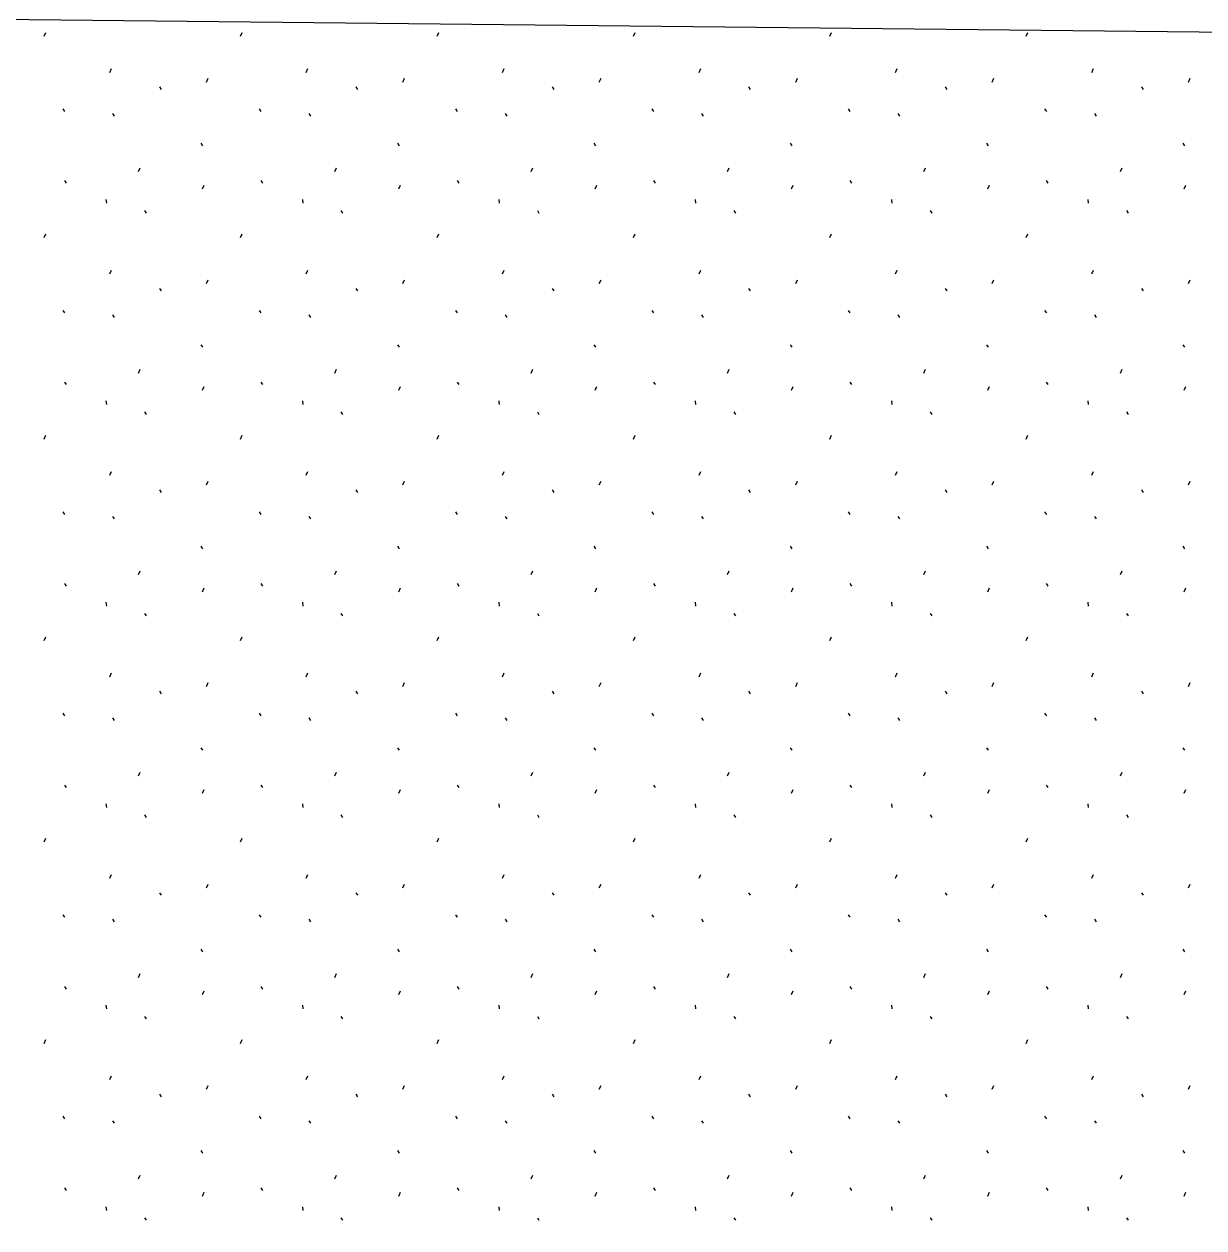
# Model space of a CAD drawing. Extents: x 419396 to 421519, y 4453567 to 4456767.
# Drawn here: x 420807.5 to 420857.3, y 4455647.3 to 4455698.1 of the extents above; entities that cross this region are included whole.
import ezdxf

# ---------------------------------------------------------------- set-up
doc = ezdxf.new("R2010")
doc.units = 0
doc.layers.add('Level 41', color=7, linetype='Continuous')
doc.layers.add('Y_Lejant', color=7, linetype='Continuous')

msp = doc.modelspace()

# ---------------------------------------------------------------- linework, layer by layer
at = {"layer": 'Level 41'}
for p, q in [((420808.325, 4455697.621), (420808.397, 4455697.781)), ((420816.618, 4455697.621), (420816.69, 4455697.781)), ((420824.911, 4455697.621), (420824.983, 4455697.781)), ((420833.204, 4455697.621), (420833.276, 4455697.781)), ((420841.497, 4455697.621), (420841.569, 4455697.781)), ((420849.79, 4455697.621), (420849.862, 4455697.781)), ((420811.097, 4455696.091), (420811.167, 4455696.251)), ((420819.39, 4455696.091), (420819.46, 4455696.251)), ((420827.683, 4455696.091), (420827.753, 4455696.251)), ((420835.976, 4455696.091), (420836.046, 4455696.251)), ((420844.269, 4455696.091), (420844.339, 4455696.251)), ((420852.562, 4455696.091), (420852.632, 4455696.251)), ((420813.192, 4455695.475), (420813.263, 4455695.369)), ((420815.18, 4455695.683), (420815.251, 4455695.843)), ((420821.485, 4455695.475), (420821.556, 4455695.369)), ((420823.473, 4455695.683), (420823.544, 4455695.843)), ((420829.778, 4455695.475), (420829.849, 4455695.369)), ((420831.766, 4455695.683), (420831.837, 4455695.843)), ((420838.071, 4455695.475), (420838.142, 4455695.369)), ((420840.059, 4455695.683), (420840.13, 4455695.843)), ((420846.364, 4455695.475), (420846.435, 4455695.369)), ((420848.352, 4455695.683), (420848.423, 4455695.843)), ((420854.657, 4455695.475), (420854.728, 4455695.369)), ((420856.645, 4455695.683), (420856.716, 4455695.843)), ((420809.107, 4455694.546), (420809.178, 4455694.439)), ((420817.4, 4455694.546), (420817.471, 4455694.439)), ((420825.693, 4455694.546), (420825.764, 4455694.439)), ((420833.986, 4455694.546), (420834.057, 4455694.439)), ((420842.279, 4455694.546), (420842.35, 4455694.439)), ((420850.572, 4455694.546), (420850.643, 4455694.439)), ((420811.206, 4455694.354), (420811.277, 4455694.247)), ((420819.499, 4455694.354), (420819.57, 4455694.247)), ((420827.792, 4455694.354), (420827.863, 4455694.247)), ((420836.085, 4455694.354), (420836.156, 4455694.247)), ((420844.378, 4455694.354), (420844.449, 4455694.247)), ((420852.671, 4455694.354), (420852.742, 4455694.247)), ((420814.944, 4455693.093), (420815.015, 4455692.986)), ((420823.237, 4455693.093), (420823.308, 4455692.986)), ((420831.53, 4455693.093), (420831.601, 4455692.986)), ((420839.823, 4455693.093), (420839.894, 4455692.986)), ((420848.116, 4455693.093), (420848.187, 4455692.986)), ((420856.409, 4455693.093), (420856.48, 4455692.986)), ((420812.303, 4455691.9), (420812.374, 4455692.059)), ((420820.596, 4455691.9), (420820.667, 4455692.059)), ((420828.889, 4455691.9), (420828.96, 4455692.059)), ((420837.182, 4455691.9), (420837.253, 4455692.059)), ((420845.475, 4455691.9), (420845.546, 4455692.059)), ((420853.768, 4455691.9), (420853.839, 4455692.059)), ((420809.174, 4455691.516), (420809.245, 4455691.409)), ((420817.467, 4455691.516), (420817.538, 4455691.409)), ((420825.76, 4455691.516), (420825.831, 4455691.409)), ((420834.053, 4455691.516), (420834.124, 4455691.409)), ((420842.346, 4455691.516), (420842.417, 4455691.409)), ((420850.639, 4455691.516), (420850.71, 4455691.409)), ((420815.002, 4455691.171), (420815.074, 4455691.331)), ((420823.295, 4455691.171), (420823.367, 4455691.331)), ((420831.588, 4455691.171), (420831.66, 4455691.331)), ((420839.881, 4455691.171), (420839.953, 4455691.331)), ((420848.174, 4455691.171), (420848.246, 4455691.331)), ((420856.467, 4455691.171), (420856.539, 4455691.331)), ((420810.932, 4455690.725), (420810.95, 4455690.565)), ((420819.225, 4455690.725), (420819.243, 4455690.565)), ((420827.518, 4455690.725), (420827.536, 4455690.565)), ((420835.811, 4455690.725), (420835.829, 4455690.565)), ((420844.104, 4455690.725), (420844.122, 4455690.565)), ((420852.397, 4455690.725), (420852.415, 4455690.565)), ((420812.562, 4455690.255), (420812.632, 4455690.148)), ((420820.855, 4455690.255), (420820.925, 4455690.148)), ((420829.148, 4455690.255), (420829.218, 4455690.148)), ((420837.441, 4455690.255), (420837.511, 4455690.148)), ((420845.734, 4455690.255), (420845.804, 4455690.148)), ((420854.027, 4455690.255), (420854.097, 4455690.148)), ((420808.325, 4455689.111), (420808.397, 4455689.271)), ((420816.618, 4455689.111), (420816.69, 4455689.271)), ((420824.911, 4455689.111), (420824.983, 4455689.271)), ((420833.204, 4455689.111), (420833.276, 4455689.271)), ((420841.497, 4455689.111), (420841.569, 4455689.271)), ((420849.79, 4455689.111), (420849.862, 4455689.271)), ((420811.097, 4455687.581), (420811.167, 4455687.741)), ((420815.18, 4455687.173), (420815.251, 4455687.333)), ((420819.39, 4455687.581), (420819.46, 4455687.741)), ((420823.473, 4455687.173), (420823.544, 4455687.333)), ((420827.683, 4455687.581), (420827.753, 4455687.741)), ((420831.766, 4455687.173), (420831.837, 4455687.333)), ((420835.976, 4455687.581), (420836.046, 4455687.741)), ((420840.059, 4455687.173), (420840.13, 4455687.333)), ((420844.269, 4455687.581), (420844.339, 4455687.741)), ((420848.352, 4455687.173), (420848.423, 4455687.333)), ((420852.562, 4455687.581), (420852.632, 4455687.741)), ((420856.645, 4455687.173), (420856.716, 4455687.333)), ((420813.192, 4455686.965), (420813.263, 4455686.859)), ((420821.485, 4455686.965), (420821.556, 4455686.859)), ((420829.778, 4455686.965), (420829.849, 4455686.859)), ((420838.071, 4455686.965), (420838.142, 4455686.859)), ((420846.364, 4455686.965), (420846.435, 4455686.859)), ((420854.657, 4455686.965), (420854.728, 4455686.859)), ((420809.107, 4455686.036), (420809.178, 4455685.929)), ((420811.206, 4455685.844), (420811.277, 4455685.737)), ((420817.4, 4455686.036), (420817.471, 4455685.929)), ((420819.499, 4455685.844), (420819.57, 4455685.737)), ((420825.693, 4455686.036), (420825.764, 4455685.929)), ((420827.792, 4455685.844), (420827.863, 4455685.737)), ((420833.986, 4455686.036), (420834.057, 4455685.929)), ((420836.085, 4455685.844), (420836.156, 4455685.737)), ((420842.279, 4455686.036), (420842.35, 4455685.929)), ((420844.378, 4455685.844), (420844.449, 4455685.737)), ((420850.572, 4455686.036), (420850.643, 4455685.929)), ((420852.671, 4455685.844), (420852.742, 4455685.737)), ((420814.944, 4455684.583), (420815.015, 4455684.476)), ((420823.237, 4455684.583), (420823.308, 4455684.476)), ((420831.53, 4455684.583), (420831.601, 4455684.476)), ((420839.823, 4455684.583), (420839.894, 4455684.476)), ((420848.116, 4455684.583), (420848.187, 4455684.476)), ((420856.409, 4455684.583), (420856.48, 4455684.476)), ((420812.303, 4455683.39), (420812.374, 4455683.549)), ((420820.596, 4455683.39), (420820.667, 4455683.549)), ((420828.889, 4455683.39), (420828.96, 4455683.549)), ((420837.182, 4455683.39), (420837.253, 4455683.549)), ((420845.475, 4455683.39), (420845.546, 4455683.549)), ((420853.768, 4455683.39), (420853.839, 4455683.549)), ((420809.174, 4455683.006), (420809.245, 4455682.899)), ((420815.002, 4455682.661), (420815.074, 4455682.821)), ((420817.467, 4455683.006), (420817.538, 4455682.899)), ((420823.295, 4455682.661), (420823.367, 4455682.821)), ((420825.76, 4455683.006), (420825.831, 4455682.899)), ((420831.588, 4455682.661), (420831.66, 4455682.821)), ((420834.053, 4455683.006), (420834.124, 4455682.899)), ((420839.881, 4455682.661), (420839.953, 4455682.821)), ((420842.346, 4455683.006), (420842.417, 4455682.899)), ((420848.174, 4455682.661), (420848.246, 4455682.821)), ((420850.639, 4455683.006), (420850.71, 4455682.899)), ((420856.467, 4455682.661), (420856.539, 4455682.821)), ((420810.932, 4455682.215), (420810.95, 4455682.055)), ((420819.225, 4455682.215), (420819.243, 4455682.055)), ((420827.518, 4455682.215), (420827.536, 4455682.055)), ((420835.811, 4455682.215), (420835.829, 4455682.055)), ((420844.104, 4455682.215), (420844.122, 4455682.055)), ((420852.397, 4455682.215), (420852.415, 4455682.055)), ((420812.562, 4455681.745), (420812.632, 4455681.638)), ((420820.855, 4455681.745), (420820.925, 4455681.638)), ((420829.148, 4455681.745), (420829.218, 4455681.638)), ((420837.441, 4455681.745), (420837.511, 4455681.638)), ((420845.734, 4455681.745), (420845.804, 4455681.638)), ((420854.027, 4455681.745), (420854.097, 4455681.638)), ((420808.325, 4455680.601), (420808.397, 4455680.761)), ((420816.618, 4455680.601), (420816.69, 4455680.761)), ((420824.911, 4455680.601), (420824.983, 4455680.761)), ((420833.204, 4455680.601), (420833.276, 4455680.761)), ((420841.497, 4455680.601), (420841.569, 4455680.761)), ((420849.79, 4455680.601), (420849.862, 4455680.761)), ((420811.097, 4455679.071), (420811.167, 4455679.231)), ((420819.39, 4455679.071), (420819.46, 4455679.231)), ((420827.683, 4455679.071), (420827.753, 4455679.231)), ((420835.976, 4455679.071), (420836.046, 4455679.231)), ((420844.269, 4455679.071), (420844.339, 4455679.231)), ((420852.562, 4455679.071), (420852.632, 4455679.231)), ((420815.18, 4455678.663), (420815.251, 4455678.823)), ((420823.473, 4455678.663), (420823.544, 4455678.823)), ((420831.766, 4455678.663), (420831.837, 4455678.823)), ((420840.059, 4455678.663), (420840.13, 4455678.823)), ((420848.352, 4455678.663), (420848.423, 4455678.823)), ((420856.645, 4455678.663), (420856.716, 4455678.823)), ((420813.192, 4455678.455), (420813.263, 4455678.349)), ((420821.485, 4455678.455), (420821.556, 4455678.349)), ((420829.778, 4455678.455), (420829.849, 4455678.349)), ((420838.071, 4455678.455), (420838.142, 4455678.349)), ((420846.364, 4455678.455), (420846.435, 4455678.349)), ((420854.657, 4455678.455), (420854.728, 4455678.349)), ((420809.107, 4455677.526), (420809.178, 4455677.419)), ((420811.206, 4455677.334), (420811.277, 4455677.227)), ((420817.4, 4455677.526), (420817.471, 4455677.419)), ((420819.499, 4455677.334), (420819.57, 4455677.227)), ((420825.693, 4455677.526), (420825.764, 4455677.419)), ((420827.792, 4455677.334), (420827.863, 4455677.227)), ((420833.986, 4455677.526), (420834.057, 4455677.419)), ((420836.085, 4455677.334), (420836.156, 4455677.227)), ((420842.279, 4455677.526), (420842.35, 4455677.419)), ((420844.378, 4455677.334), (420844.449, 4455677.227)), ((420850.572, 4455677.526), (420850.643, 4455677.419)), ((420852.671, 4455677.334), (420852.742, 4455677.227)), ((420814.944, 4455676.073), (420815.015, 4455675.966)), ((420823.237, 4455676.073), (420823.308, 4455675.966)), ((420831.53, 4455676.073), (420831.601, 4455675.966)), ((420839.823, 4455676.073), (420839.894, 4455675.966)), ((420848.116, 4455676.073), (420848.187, 4455675.966)), ((420856.409, 4455676.073), (420856.48, 4455675.966)), ((420812.303, 4455674.88), (420812.374, 4455675.039)), ((420820.596, 4455674.88), (420820.667, 4455675.039)), ((420828.889, 4455674.88), (420828.96, 4455675.039)), ((420837.182, 4455674.88), (420837.253, 4455675.039)), ((420845.475, 4455674.88), (420845.546, 4455675.039)), ((420853.768, 4455674.88), (420853.839, 4455675.039)), ((420809.174, 4455674.496), (420809.245, 4455674.389)), ((420815.002, 4455674.151), (420815.074, 4455674.311)), ((420817.467, 4455674.496), (420817.538, 4455674.389)), ((420823.295, 4455674.151), (420823.367, 4455674.311)), ((420825.76, 4455674.496), (420825.831, 4455674.389)), ((420831.588, 4455674.151), (420831.66, 4455674.311)), ((420834.053, 4455674.496), (420834.124, 4455674.389)), ((420839.881, 4455674.151), (420839.953, 4455674.311)), ((420842.346, 4455674.496), (420842.417, 4455674.389)), ((420848.174, 4455674.151), (420848.246, 4455674.311)), ((420850.639, 4455674.496), (420850.71, 4455674.389)), ((420856.467, 4455674.151), (420856.539, 4455674.311)), ((420810.932, 4455673.705), (420810.95, 4455673.545)), ((420819.225, 4455673.705), (420819.243, 4455673.545)), ((420827.518, 4455673.705), (420827.536, 4455673.545)), ((420835.811, 4455673.705), (420835.829, 4455673.545)), ((420844.104, 4455673.705), (420844.122, 4455673.545)), ((420852.397, 4455673.705), (420852.415, 4455673.545)), ((420812.562, 4455673.235), (420812.632, 4455673.128)), ((420820.855, 4455673.235), (420820.925, 4455673.128)), ((420829.148, 4455673.235), (420829.218, 4455673.128)), ((420837.441, 4455673.235), (420837.511, 4455673.128)), ((420845.734, 4455673.235), (420845.804, 4455673.128)), ((420854.027, 4455673.235), (420854.097, 4455673.128)), ((420808.325, 4455672.091), (420808.397, 4455672.251)), ((420816.618, 4455672.091), (420816.69, 4455672.251)), ((420824.911, 4455672.091), (420824.983, 4455672.251)), ((420833.204, 4455672.091), (420833.276, 4455672.251)), ((420841.497, 4455672.091), (420841.569, 4455672.251)), ((420849.79, 4455672.091), (420849.862, 4455672.251)), ((420811.097, 4455670.561), (420811.167, 4455670.721)), ((420819.39, 4455670.561), (420819.46, 4455670.721)), ((420827.683, 4455670.561), (420827.753, 4455670.721)), ((420835.976, 4455670.561), (420836.046, 4455670.721)), ((420844.269, 4455670.561), (420844.339, 4455670.721)), ((420852.562, 4455670.561), (420852.632, 4455670.721)), ((420815.18, 4455670.153), (420815.251, 4455670.313)), ((420823.473, 4455670.153), (420823.544, 4455670.313)), ((420831.766, 4455670.153), (420831.837, 4455670.313)), ((420840.059, 4455670.153), (420840.13, 4455670.313)), ((420848.352, 4455670.153), (420848.423, 4455670.313)), ((420856.645, 4455670.153), (420856.716, 4455670.313)), ((420813.192, 4455669.945), (420813.263, 4455669.839)), ((420821.485, 4455669.945), (420821.556, 4455669.839)), ((420829.778, 4455669.945), (420829.849, 4455669.839)), ((420838.071, 4455669.945), (420838.142, 4455669.839)), ((420846.364, 4455669.945), (420846.435, 4455669.839)), ((420854.657, 4455669.945), (420854.728, 4455669.839)), ((420809.107, 4455669.016), (420809.178, 4455668.909)), ((420817.4, 4455669.016), (420817.471, 4455668.909)), ((420825.693, 4455669.016), (420825.764, 4455668.909)), ((420833.986, 4455669.016), (420834.057, 4455668.909)), ((420842.279, 4455669.016), (420842.35, 4455668.909)), ((420850.572, 4455669.016), (420850.643, 4455668.909)), ((420811.206, 4455668.824), (420811.277, 4455668.717)), ((420819.499, 4455668.824), (420819.57, 4455668.717)), ((420827.792, 4455668.824), (420827.863, 4455668.717)), ((420836.085, 4455668.824), (420836.156, 4455668.717)), ((420844.378, 4455668.824), (420844.449, 4455668.717)), ((420852.671, 4455668.824), (420852.742, 4455668.717)), ((420814.944, 4455667.563), (420815.015, 4455667.456)), ((420823.237, 4455667.563), (420823.308, 4455667.456)), ((420831.53, 4455667.563), (420831.601, 4455667.456)), ((420839.823, 4455667.563), (420839.894, 4455667.456)), ((420848.116, 4455667.563), (420848.187, 4455667.456)), ((420856.409, 4455667.563), (420856.48, 4455667.456)), ((420812.303, 4455666.37), (420812.374, 4455666.529)), ((420820.596, 4455666.37), (420820.667, 4455666.529)), ((420828.889, 4455666.37), (420828.96, 4455666.529)), ((420837.182, 4455666.37), (420837.253, 4455666.529)), ((420845.475, 4455666.37), (420845.546, 4455666.529)), ((420853.768, 4455666.37), (420853.839, 4455666.529)), ((420809.174, 4455665.986), (420809.245, 4455665.879)), ((420817.467, 4455665.986), (420817.538, 4455665.879)), ((420825.76, 4455665.986), (420825.831, 4455665.879)), ((420834.053, 4455665.986), (420834.124, 4455665.879)), ((420842.346, 4455665.986), (420842.417, 4455665.879)), ((420850.639, 4455665.986), (420850.71, 4455665.879)), ((420815.002, 4455665.641), (420815.074, 4455665.801)), ((420823.295, 4455665.641), (420823.367, 4455665.801)), ((420831.588, 4455665.641), (420831.66, 4455665.801)), ((420839.881, 4455665.641), (420839.953, 4455665.801)), ((420848.174, 4455665.641), (420848.246, 4455665.801)), ((420856.467, 4455665.641), (420856.539, 4455665.801)), ((420810.932, 4455665.195), (420810.95, 4455665.035)), ((420819.225, 4455665.195), (420819.243, 4455665.035)), ((420827.518, 4455665.195), (420827.536, 4455665.035)), ((420835.811, 4455665.195), (420835.829, 4455665.035)), ((420844.104, 4455665.195), (420844.122, 4455665.035)), ((420852.397, 4455665.195), (420852.415, 4455665.035)), ((420812.562, 4455664.725), (420812.632, 4455664.618)), ((420820.855, 4455664.725), (420820.925, 4455664.618)), ((420829.148, 4455664.725), (420829.218, 4455664.618)), ((420837.441, 4455664.725), (420837.511, 4455664.618)), ((420845.734, 4455664.725), (420845.804, 4455664.618)), ((420854.027, 4455664.725), (420854.097, 4455664.618)), ((420808.325, 4455663.581), (420808.397, 4455663.741)), ((420816.618, 4455663.581), (420816.69, 4455663.741)), ((420824.911, 4455663.581), (420824.983, 4455663.741)), ((420833.204, 4455663.581), (420833.276, 4455663.741)), ((420841.497, 4455663.581), (420841.569, 4455663.741)), ((420849.79, 4455663.581), (420849.862, 4455663.741)), ((420811.097, 4455662.051), (420811.167, 4455662.211)), ((420819.39, 4455662.051), (420819.46, 4455662.211)), ((420827.683, 4455662.051), (420827.753, 4455662.211)), ((420835.976, 4455662.051), (420836.046, 4455662.211)), ((420844.269, 4455662.051), (420844.339, 4455662.211)), ((420852.562, 4455662.051), (420852.632, 4455662.211)), ((420813.192, 4455661.435), (420813.263, 4455661.329)), ((420815.18, 4455661.643), (420815.251, 4455661.803)), ((420821.485, 4455661.435), (420821.556, 4455661.329)), ((420823.473, 4455661.643), (420823.544, 4455661.803)), ((420829.778, 4455661.435), (420829.849, 4455661.329)), ((420831.766, 4455661.643), (420831.837, 4455661.803)), ((420838.071, 4455661.435), (420838.142, 4455661.329)), ((420840.059, 4455661.643), (420840.13, 4455661.803)), ((420846.364, 4455661.435), (420846.435, 4455661.329)), ((420848.352, 4455661.643), (420848.423, 4455661.803)), ((420854.657, 4455661.435), (420854.728, 4455661.329)), ((420856.645, 4455661.643), (420856.716, 4455661.803)), ((420809.107, 4455660.506), (420809.178, 4455660.399)), ((420817.4, 4455660.506), (420817.471, 4455660.399)), ((420825.693, 4455660.506), (420825.764, 4455660.399)), ((420833.986, 4455660.506), (420834.057, 4455660.399)), ((420842.279, 4455660.506), (420842.35, 4455660.399)), ((420850.572, 4455660.506), (420850.643, 4455660.399)), ((420811.206, 4455660.314), (420811.277, 4455660.207)), ((420819.499, 4455660.314), (420819.57, 4455660.207)), ((420827.792, 4455660.314), (420827.863, 4455660.207)), ((420836.085, 4455660.314), (420836.156, 4455660.207)), ((420844.378, 4455660.314), (420844.449, 4455660.207)), ((420852.671, 4455660.314), (420852.742, 4455660.207)), ((420814.944, 4455659.053), (420815.015, 4455658.946)), ((420823.237, 4455659.053), (420823.308, 4455658.946)), ((420831.53, 4455659.053), (420831.601, 4455658.946)), ((420839.823, 4455659.053), (420839.894, 4455658.946)), ((420848.116, 4455659.053), (420848.187, 4455658.946)), ((420856.409, 4455659.053), (420856.48, 4455658.946)), ((420812.303, 4455657.86), (420812.374, 4455658.019)), ((420820.596, 4455657.86), (420820.667, 4455658.019)), ((420828.889, 4455657.86), (420828.96, 4455658.019)), ((420837.182, 4455657.86), (420837.253, 4455658.019)), ((420845.475, 4455657.86), (420845.546, 4455658.019)), ((420853.768, 4455657.86), (420853.839, 4455658.019)), ((420809.174, 4455657.476), (420809.245, 4455657.369)), ((420815.002, 4455657.131), (420815.074, 4455657.291)), ((420817.467, 4455657.476), (420817.538, 4455657.369)), ((420823.295, 4455657.131), (420823.367, 4455657.291)), ((420825.76, 4455657.476), (420825.831, 4455657.369)), ((420831.588, 4455657.131), (420831.66, 4455657.291)), ((420834.053, 4455657.476), (420834.124, 4455657.369)), ((420839.881, 4455657.131), (420839.953, 4455657.291)), ((420842.346, 4455657.476), (420842.417, 4455657.369)), ((420848.174, 4455657.131), (420848.246, 4455657.291)), ((420850.639, 4455657.476), (420850.71, 4455657.369)), ((420856.467, 4455657.131), (420856.539, 4455657.291)), ((420810.932, 4455656.685), (420810.95, 4455656.525)), ((420819.225, 4455656.685), (420819.243, 4455656.525)), ((420827.518, 4455656.685), (420827.536, 4455656.525)), ((420835.811, 4455656.685), (420835.829, 4455656.525)), ((420844.104, 4455656.685), (420844.122, 4455656.525)), ((420852.397, 4455656.685), (420852.415, 4455656.525)), ((420812.562, 4455656.215), (420812.632, 4455656.108)), ((420820.855, 4455656.215), (420820.925, 4455656.108)), ((420829.148, 4455656.215), (420829.218, 4455656.108)), ((420837.441, 4455656.215), (420837.511, 4455656.108)), ((420845.734, 4455656.215), (420845.804, 4455656.108)), ((420854.027, 4455656.215), (420854.097, 4455656.108)), ((420808.325, 4455655.071), (420808.397, 4455655.231)), ((420816.618, 4455655.071), (420816.69, 4455655.231)), ((420824.911, 4455655.071), (420824.983, 4455655.231)), ((420833.204, 4455655.071), (420833.276, 4455655.231)), ((420841.497, 4455655.071), (420841.569, 4455655.231)), ((420849.79, 4455655.071), (420849.862, 4455655.231)), ((420811.097, 4455653.541), (420811.167, 4455653.701)), ((420815.18, 4455653.133), (420815.251, 4455653.293)), ((420819.39, 4455653.541), (420819.46, 4455653.701)), ((420823.473, 4455653.133), (420823.544, 4455653.293)), ((420827.683, 4455653.541), (420827.753, 4455653.701)), ((420831.766, 4455653.133), (420831.837, 4455653.293)), ((420835.976, 4455653.541), (420836.046, 4455653.701)), ((420840.059, 4455653.133), (420840.13, 4455653.293)), ((420844.269, 4455653.541), (420844.339, 4455653.701)), ((420848.352, 4455653.133), (420848.423, 4455653.293)), ((420852.562, 4455653.541), (420852.632, 4455653.701)), ((420856.645, 4455653.133), (420856.716, 4455653.293)), ((420813.192, 4455652.925), (420813.263, 4455652.819)), ((420821.485, 4455652.925), (420821.556, 4455652.819)), ((420829.778, 4455652.925), (420829.849, 4455652.819)), ((420838.071, 4455652.925), (420838.142, 4455652.819)), ((420846.364, 4455652.925), (420846.435, 4455652.819)), ((420854.657, 4455652.925), (420854.728, 4455652.819)), ((420809.107, 4455651.996), (420809.178, 4455651.889)), ((420811.206, 4455651.804), (420811.277, 4455651.697)), ((420817.4, 4455651.996), (420817.471, 4455651.889)), ((420819.499, 4455651.804), (420819.57, 4455651.697)), ((420825.693, 4455651.996), (420825.764, 4455651.889)), ((420827.792, 4455651.804), (420827.863, 4455651.697)), ((420833.986, 4455651.996), (420834.057, 4455651.889)), ((420836.085, 4455651.804), (420836.156, 4455651.697)), ((420842.279, 4455651.996), (420842.35, 4455651.889)), ((420844.378, 4455651.804), (420844.449, 4455651.697)), ((420850.572, 4455651.996), (420850.643, 4455651.889)), ((420852.671, 4455651.804), (420852.742, 4455651.697)), ((420814.944, 4455650.543), (420815.015, 4455650.436)), ((420823.237, 4455650.543), (420823.308, 4455650.436)), ((420831.53, 4455650.543), (420831.601, 4455650.436)), ((420839.823, 4455650.543), (420839.894, 4455650.436)), ((420848.116, 4455650.543), (420848.187, 4455650.436)), ((420856.409, 4455650.543), (420856.48, 4455650.436)), ((420812.303, 4455649.35), (420812.374, 4455649.509)), ((420820.596, 4455649.35), (420820.667, 4455649.509)), ((420828.889, 4455649.35), (420828.96, 4455649.509)), ((420837.182, 4455649.35), (420837.253, 4455649.509)), ((420845.475, 4455649.35), (420845.546, 4455649.509)), ((420853.768, 4455649.35), (420853.839, 4455649.509)), ((420809.174, 4455648.966), (420809.245, 4455648.859)), ((420815.002, 4455648.621), (420815.074, 4455648.781)), ((420817.467, 4455648.966), (420817.538, 4455648.859)), ((420823.295, 4455648.621), (420823.367, 4455648.781)), ((420825.76, 4455648.966), (420825.831, 4455648.859)), ((420831.588, 4455648.621), (420831.66, 4455648.781)), ((420834.053, 4455648.966), (420834.124, 4455648.859)), ((420839.881, 4455648.621), (420839.953, 4455648.781)), ((420842.346, 4455648.966), (420842.417, 4455648.859)), ((420848.174, 4455648.621), (420848.246, 4455648.781)), ((420850.639, 4455648.966), (420850.71, 4455648.859)), ((420856.467, 4455648.621), (420856.539, 4455648.781)), ((420810.932, 4455648.175), (420810.95, 4455648.015)), ((420819.225, 4455648.175), (420819.243, 4455648.015)), ((420827.518, 4455648.175), (420827.536, 4455648.015)), ((420835.811, 4455648.175), (420835.829, 4455648.015)), ((420844.104, 4455648.175), (420844.122, 4455648.015)), ((420852.397, 4455648.175), (420852.415, 4455648.015)), ((420812.562, 4455647.705), (420812.632, 4455647.598)), ((420820.855, 4455647.705), (420820.925, 4455647.598)), ((420829.148, 4455647.705), (420829.218, 4455647.598)), ((420837.441, 4455647.705), (420837.511, 4455647.598)), ((420845.734, 4455647.705), (420845.804, 4455647.598)), ((420854.027, 4455647.705), (420854.097, 4455647.598))]:
    msp.add_line(p, q, dxfattribs=at)
at = {"layer": 'Y_Lejant'}
msp.add_lwpolyline([(420209.761, 4455704.6), (421518.562, 4455690.86), (421518.562, 4454302.652), (420195.092, 4454316.542)], close=True, dxfattribs=at)

doc.saveas('drawing.dxf')
